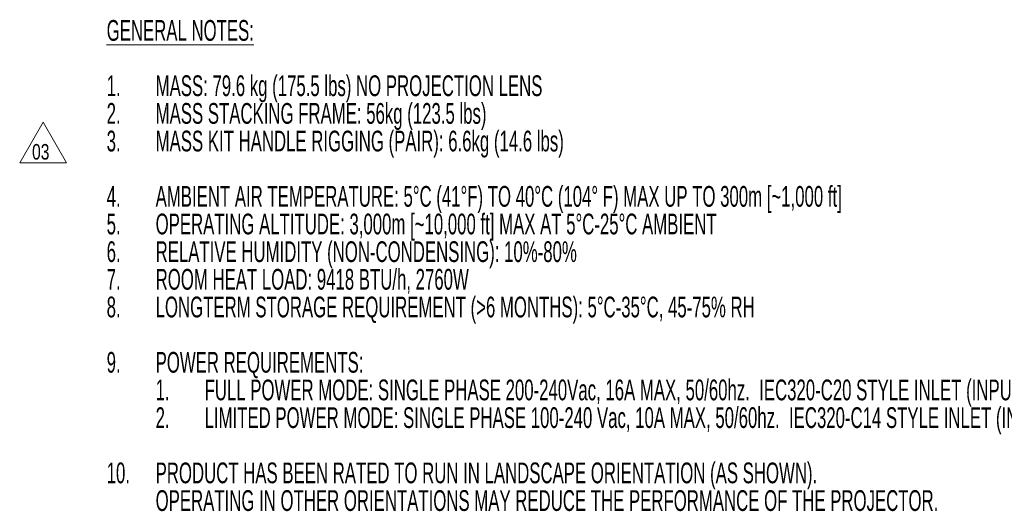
# Model space of a CAD drawing. Header units: millimetres. Extents: x 0 to 1118, y 0 to 864.
# Tile 268 of 390: x 745 to 946, y 215 to 316. Entities that reach past the tile are written whole.
import ezdxf

# ---------------------------------------------------------------- set-up
doc = ezdxf.new("R2010")
doc.units = ezdxf.units.MM
doc.layers.add('NUMREV', color=7, linetype='Continuous', lineweight=15)
doc.styles.add('SLDTEXTSTYLE0', font='TXT', dxfattribs={"width": 0.605})
doc.styles.add('SLDTEXTSTYLE1', font='TXT', dxfattribs={"width": 0.75})

# ---------------------------------------------------------------- blocks, each defined once
blk = doc.blocks.new('SW_NOTE_0')
at = {"color": 0, "linetype": 'Continuous', "lineweight": 0, "attachment_point": 1, "style": 'SLDTEXTSTYLE0'}
for s, insert, char_height in [('\\LGENERAL NOTES:', (0, 5.46), 4.2333), ('1.', (0, -5.83), 4.233), ('MASS: 79.6 kg (175.5 lbs) NO PROJECTION LENS', (10, -5.83), 4.2333), ('2.', (0, -11.48), 4.233), ('MASS STACKING FRAME: 56kg (123.5 lbs)', (10, -11.48), 4.2333), ('3.', (0, -17.12), 4.233), ('MASS KIT HANDLE RIGGING (PAIR): 6.6kg (14.6 lbs)', (10, -17.12), 4.2333), ('AMBIENT AIR TEMPERATURE: 5°C (41°F) TO 40°C (104° F) MAX UP TO 300m [~1,000 ft]', (10, -28.41), 4.2333), ('4.', (0, -28.41), 4.233), ('5.', (0, -34.05), 4.233), ('OPERATING ALTITUDE: 3,000m [~10,000 ft] MAX AT 5°C-25°C AMBIENT', (10, -34.05), 4.2333), ('6.', (0, -39.7), 4.233), ('RELATIVE HUMIDITY (NON-CONDENSING): 10%-80%', (10, -39.7), 4.2333), ('7.', (0, -45.34), 4.233), ('ROOM HEAT LOAD: 9418 BTU/h, 2760W', (10, -45.34), 4.2333), ('8.', (0, -50.99), 4.233), ('LONGTERM STORAGE REQUIREMENT (>6 MONTHS): 5°C-35°C, 45-75% RH', (10, -50.99), 4.2333), ('9.', (0, -62.28), 4.233), ('POWER REQUIREMENTS:', (10, -62.28), 4.2333), ('1.', (10, -67.92), 4.233), ('FULL POWER MODE: SINGLE PHASE 200-240Vac, 16A MAX, 50/60hz.  IEC320-C20 STYLE INLET (INPUT 1).', (20, -67.92), 4.2333), ('2.', (10, -73.57), 4.233), ('LIMITED POWER MODE: SINGLE PHASE 100-240 Vac, 10A MAX, 50/60hz.  IEC320-C14 STYLE INLET (INPUT 2).', (20, -73.57), 4.2333), ('PRODUCT HAS BEEN RATED TO RUN IN LANDSCAPE ORIENTATION (AS SHOWN).', (10, -84.85), 4.2333), ('10.', (0, -84.85), 4.233), ('OPERATING IN OTHER ORIENTATIONS MAY REDUCE THE PERFORMANCE OF THE PROJECTOR.', (10, -90.5), 4.2333)]:
    blk.add_mtext(s, dxfattribs=dict(at, insert=insert, char_height=char_height))
blk = doc.blocks.new('SW_NOTE_1')
at = {"layer": 'NUMREV', "color": 0}
for p, q in [((-2.53, 0.26), (2.26, 8.56)), ((2.26, 8.56), (7.06, 0.26)), ((7.06, 0.26), (-2.53, 0.26))]:
    blk.add_line(p, q, dxfattribs=at)
at = {"layer": 'NUMREV', "color": 0, "insert": (0, 4.09), "char_height": 3.175, "attachment_point": 1, "style": 'SLDTEXTSTYLE1'}
blk.add_mtext('03', dxfattribs=at)

msp = doc.modelspace()

# ---------------------------------------------------------------- block references
at = {"color": 7, "linetype": 'Continuous', "lineweight": 0}
msp.add_blockref('SW_NOTE_0', (763.131, 310.2063), dxfattribs=at)
at = {"layer": 'NUMREV', "color": 7}
msp.add_blockref('SW_NOTE_1', (747.8968, 286.2746), dxfattribs=at)

doc.saveas('drawing.dxf')
